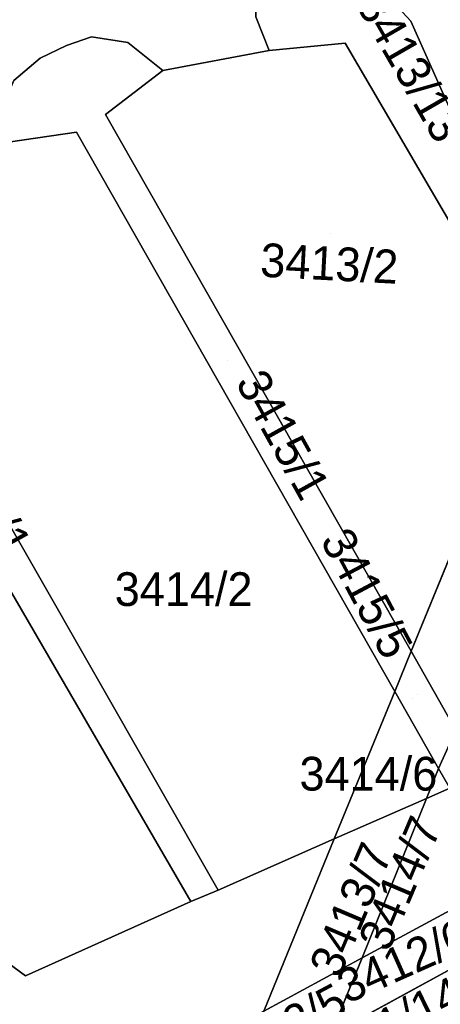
# Model space of a CAD drawing. Extents: x -262715 to -259381, y -1237238 to -1231182.
# Drawn here: x -261713 to -261688.1, y -1236208.9 to -1236150.5 of the extents above; entities that cross this region are included whole.
import ezdxf

# ---------------------------------------------------------------- set-up
doc = ezdxf.new("R2010")
doc.units = 0
for name, color, linetype in [('body_kn', 7, 'Continuous'), ('kladpar_druhypozemkov', 7, 'Continuous'), ('kladpar_hranice', 7, 'Continuous'), ('kladpar_parcelnecisla', 7, 'Continuous'), ('kladpar_plochy', 7, 'Continuous'), ('kladpar_sipky', 7, 'Continuous')]:
    doc.layers.add(name, color=color, linetype=linetype)

msp = doc.modelspace()

# ---------------------------------------------------------------- linework, layer by layer
at = {"layer": 'body_kn'}
for p, q in [((-261689.83, -1236150.59), (-261689.83, -1236150.59)), ((-261689.83, -1236150.59), (-261689.83, -1236150.59)), ((-261708.78, -1236151.52), (-261708.78, -1236151.52)), ((-261710.28, -1236152.03), (-261710.28, -1236152.03)), ((-261706.64, -1236151.87), (-261706.64, -1236151.87)), ((-261698.24, -1236152.33), (-261698.24, -1236152.33)), ((-261698.24, -1236152.33), (-261698.24, -1236152.33)), ((-261693.74, -1236151.9), (-261693.74, -1236151.9)), ((-261711.83, -1236152.8), (-261711.83, -1236152.8)), ((-261704.55, -1236153.52), (-261704.55, -1236153.52)), ((-261707.96, -1236156.14), (-261707.96, -1236156.14)), ((-261707.96, -1236156.14), (-261707.96, -1236156.14)), ((-261709.68, -1236157.18), (-261709.68, -1236157.18)), ((-261709.68, -1236157.18), (-261709.68, -1236157.18)), ((-261689.82, -1236187.98), (-261689.82, -1236187.98)), ((-261689.82, -1236187.98), (-261689.82, -1236187.98)), ((-261690.79, -1236190.36), (-261690.79, -1236190.36)), ((-261690.79, -1236190.36), (-261690.79, -1236190.36)), ((-261688.19, -1236194.93), (-261688.19, -1236194.93)), ((-261688.19, -1236194.93), (-261688.19, -1236194.93)), ((-261688.91, -1236196.71), (-261688.91, -1236196.71)), ((-261694.38, -1236199.11), (-261694.38, -1236199.11)), ((-261701.26, -1236202.14), (-261701.26, -1236202.14)), ((-261702.89, -1236202.83), (-261702.89, -1236202.83)), ((-261702.89, -1236202.83), (-261702.89, -1236202.83)), ((-261692.72, -1236206.17), (-261692.72, -1236206.17)), ((-261692.72, -1236206.17), (-261692.72, -1236206.17)), ((-261712.7, -1236207.24), (-261712.7, -1236207.24))]:
    msp.add_line(p, q, dxfattribs=at)
at = {"layer": 'kladpar_druhypozemkov'}
for p, q in [((-261694.63, -1236163.2), (-261694.63, -1236163.2)), ((-261700.7, -1236170.72), (-261700.7, -1236170.72)), ((-261702.7, -1236183.79), (-261702.7, -1236183.79)), ((-261689.45, -1236190.56), (-261689.45, -1236190.56)), ((-261690.9, -1236194.39), (-261690.9, -1236194.39)), ((-261695.08, -1236204.41), (-261695.08, -1236204.41)), ((-261689.75, -1236205.96), (-261689.75, -1236205.96))]:
    msp.add_line(p, q, dxfattribs=at)
at = {"layer": 'kladpar_hranice'}
for p, q in [((-261707.96, -1236156.14), (-261689.82, -1236187.98)), ((-261709.68, -1236157.18), (-261690.79, -1236190.36)), ((-261724.33, -1236165.93), (-261702.89, -1236202.83)), ((-261689.82, -1236187.98), (-261682.74, -1236170.7)), ((-261682.74, -1236170.7), (-261689.82, -1236187.98)), ((-261690.79, -1236190.36), (-261689.82, -1236187.98)), ((-261689.82, -1236187.98), (-261690.79, -1236190.36)), ((-261689.82, -1236187.98), (-261687.16, -1236192.66)), ((-261687.16, -1236192.66), (-261689.82, -1236187.98)), ((-261694.38, -1236199.11), (-261690.79, -1236190.36)), ((-261690.79, -1236190.36), (-261694.38, -1236199.11)), ((-261688.19, -1236194.93), (-261690.79, -1236190.36)), ((-261690.79, -1236190.36), (-261688.19, -1236194.93)), ((-261688.19, -1236194.93), (-261687.16, -1236192.66)), ((-261687.16, -1236192.66), (-261688.19, -1236194.93)), ((-261688.91, -1236196.71), (-261688.19, -1236194.93)), ((-261688.19, -1236194.93), (-261688.91, -1236196.71)), ((-261688.91, -1236196.71), (-261694.38, -1236199.11)), ((-261694.38, -1236199.11), (-261688.91, -1236196.71)), ((-261692.72, -1236206.17), (-261688.91, -1236196.71)), ((-261688.91, -1236196.71), (-261692.72, -1236206.17)), ((-261698.56, -1236209.32), (-261694.38, -1236199.11)), ((-261694.38, -1236199.11), (-261698.56, -1236209.32)), ((-261684.25, -1236201.59), (-261692.72, -1236206.17)), ((-261692.72, -1236206.17), (-261684.25, -1236201.59)), ((-261692.72, -1236206.17), (-261698.56, -1236209.32)), ((-261698.56, -1236209.32), (-261692.72, -1236206.17)), ((-261686.17, -1236206.12), (-261694.59, -1236210.71)), ((-261694.59, -1236210.71), (-261686.17, -1236206.12)), ((-261694.59, -1236210.71), (-261692.72, -1236206.17)), ((-261692.72, -1236206.17), (-261694.59, -1236210.71))]:
    msp.add_line(p, q, dxfattribs=at)
for points in [[(-261682.74, -1236170.7), (-261693.74, -1236151.9), (-261698.24, -1236152.33), (-261699.03, -1236150.33), (-261699.01, -1236148.98), (-261698.09, -1236147.55), (-261696.52, -1236146.9), (-261694.45, -1236147), (-261692.77, -1236147.67), (-261691.31, -1236148.98), (-261689.83, -1236150.59)], [(-261681.78, -1236168.36), (-261682.22, -1236167.68), (-261689.83, -1236150.59), (-261691.31, -1236148.98), (-261692.77, -1236147.67), (-261694.45, -1236147), (-261696.52, -1236146.9), (-261698.09, -1236147.55), (-261699.01, -1236148.98), (-261699.03, -1236150.33), (-261698.24, -1236152.33)], [(-261689.83, -1236150.59), (-261682.22, -1236167.68), (-261681.78, -1236168.36)], [(-261698.24, -1236152.33), (-261704.55, -1236153.52), (-261706.64, -1236151.87), (-261708.78, -1236151.52), (-261710.28, -1236152.03), (-261711.83, -1236152.8), (-261713.4, -1236154.11), (-261714.05, -1236155.64), (-261714.42, -1236157.88), (-261720.4, -1236160.17), (-261721.7, -1236158.78)], [(-261690.79, -1236190.36), (-261709.68, -1236157.18), (-261714.42, -1236157.88), (-261714.05, -1236155.64), (-261713.4, -1236154.11), (-261711.83, -1236152.8), (-261710.28, -1236152.03), (-261708.78, -1236151.52), (-261706.64, -1236151.87), (-261704.55, -1236153.52), (-261707.96, -1236156.14)], [(-261689.82, -1236187.98), (-261707.96, -1236156.14), (-261704.55, -1236153.52), (-261698.24, -1236152.33), (-261693.74, -1236151.9), (-261682.74, -1236170.7)], [(-261694.38, -1236199.11), (-261701.26, -1236202.14), (-261723.41, -1236163.43), (-261723.79, -1236162.76), (-261722.92, -1236162.09), (-261720.4, -1236160.17), (-261714.42, -1236157.88), (-261709.68, -1236157.18)], [(-261723.41, -1236163.43), (-261701.26, -1236202.14), (-261702.89, -1236202.83), (-261724.33, -1236165.93)], [(-261702.89, -1236202.83), (-261712.7, -1236207.24), (-261721.67, -1236200.65), (-261731.01, -1236184.09)], [(-261731.01, -1236184.09), (-261721.67, -1236200.65), (-261712.7, -1236207.24), (-261702.89, -1236202.83), (-261701.26, -1236202.14), (-261694.38, -1236199.11)], [(-261687.16, -1236192.66), (-261685.66, -1236195.28), (-261687.52, -1236196.1), (-261688.19, -1236194.93)], [(-261688.91, -1236196.71), (-261687.52, -1236196.1), (-261685.66, -1236195.28), (-261680.62, -1236193.03)], [(-261688.19, -1236194.93), (-261687.52, -1236196.1), (-261688.91, -1236196.71)]]:
    msp.add_lwpolyline(points, dxfattribs=at)
at = {"layer": 'kladpar_plochy'}
for points in [[(-261686.51, -1236143.83), (-261677.84, -1236158.72), (-261681.78, -1236168.36), (-261682.22, -1236167.68), (-261689.83, -1236150.59), (-261691.31, -1236148.98)], [(-261699.03, -1236150.33), (-261698.24, -1236152.33), (-261704.55, -1236153.52), (-261706.64, -1236151.87), (-261708.78, -1236151.52), (-261710.28, -1236152.03), (-261711.83, -1236152.8), (-261713.4, -1236154.11)]]:
    msp.add_lwpolyline(points, dxfattribs=at)
for points in [[(-261689.83, -1236150.59), (-261682.22, -1236167.68), (-261681.78, -1236168.36), (-261682.74, -1236170.7), (-261693.74, -1236151.9), (-261698.24, -1236152.33), (-261699.03, -1236150.33), (-261699.01, -1236148.98), (-261698.09, -1236147.55), (-261696.52, -1236146.9), (-261694.45, -1236147), (-261692.77, -1236147.67), (-261691.31, -1236148.98)], [(-261707.96, -1236156.14), (-261689.82, -1236187.98), (-261690.79, -1236190.36), (-261709.68, -1236157.18), (-261714.42, -1236157.88), (-261714.05, -1236155.64), (-261713.4, -1236154.11), (-261711.83, -1236152.8), (-261710.28, -1236152.03), (-261708.78, -1236151.52), (-261706.64, -1236151.87), (-261704.55, -1236153.52)], [(-261689.82, -1236187.98), (-261707.96, -1236156.14), (-261704.55, -1236153.52), (-261698.24, -1236152.33), (-261693.74, -1236151.9), (-261682.74, -1236170.7)], [(-261709.68, -1236157.18), (-261690.79, -1236190.36), (-261694.38, -1236199.11), (-261701.26, -1236202.14), (-261723.41, -1236163.43), (-261723.79, -1236162.76), (-261722.92, -1236162.09), (-261720.4, -1236160.17), (-261714.42, -1236157.88)], [(-261723.41, -1236163.43), (-261701.26, -1236202.14), (-261702.89, -1236202.83), (-261724.33, -1236165.93)], [(-261702.89, -1236202.83), (-261712.7, -1236207.24), (-261721.67, -1236200.65), (-261731.01, -1236184.09), (-261724.33, -1236165.93)], [(-261687.16, -1236192.66), (-261689.82, -1236187.98), (-261682.74, -1236170.7), (-261680.03, -1236175.35)], [(-261698.56, -1236209.32), (-261710.81, -1236215.95), (-261712.32, -1236216.49), (-261714.08, -1236216.26), (-261716.19, -1236215.52), (-261717.5, -1236213.76), (-261732.34, -1236187.71), (-261731.01, -1236184.09), (-261721.67, -1236200.65), (-261712.7, -1236207.24), (-261702.89, -1236202.83), (-261701.26, -1236202.14), (-261694.38, -1236199.11)], [(-261689.82, -1236187.98), (-261687.16, -1236192.66), (-261688.19, -1236194.93), (-261690.79, -1236190.36)], [(-261690.79, -1236190.36), (-261688.19, -1236194.93), (-261688.91, -1236196.71), (-261694.38, -1236199.11)], [(-261687.16, -1236192.66), (-261685.66, -1236195.28), (-261687.52, -1236196.1), (-261688.19, -1236194.93)], [(-261684.25, -1236201.59), (-261692.72, -1236206.17), (-261688.91, -1236196.71), (-261687.52, -1236196.1), (-261685.66, -1236195.28), (-261680.62, -1236193.03)], [(-261688.19, -1236194.93), (-261687.52, -1236196.1), (-261688.91, -1236196.71)], [(-261692.72, -1236206.17), (-261698.56, -1236209.32), (-261694.38, -1236199.11), (-261688.91, -1236196.71)], [(-261686.17, -1236206.12), (-261694.59, -1236210.71), (-261692.72, -1236206.17), (-261684.25, -1236201.59)], [(-261694.59, -1236210.71), (-261700.43, -1236213.89), (-261698.56, -1236209.32), (-261692.72, -1236206.17)], [(-261687.98, -1236210.38), (-261696.39, -1236215.08), (-261694.59, -1236210.71), (-261686.17, -1236206.12)]]:
    msp.add_lwpolyline(points, close=True, dxfattribs=at)
at = {"layer": 'kladpar_sipky'}
for p, q in [((-261689.72, -1236190.8), (-261689.72, -1236190.8)), ((-261688.26, -1236196.16), (-261688.26, -1236196.16))]:
    msp.add_line(p, q, dxfattribs=at)

# ---------------------------------------------------------------- texts
at = {"layer": 'kladpar_parcelnecisla'}
for s, rotation, p in [('3413/13', 300, (-261693.131, -1236149.611)), ('3413/2', 357, (-261698.808, -1236165.751)), ('3415/1', 299, (-261700.275, -1236172.031)), ('3414/1', 299, (-261717.979, -1236175.41)), ('3415/5', 298, (-261695.237, -1236181.391)), ('3414/2', 360, (-261707.41, -1236185.29)), ('3414/7', 67, (-261691.166, -1236205.889)), ('3413/7', 67, (-261694.076, -1236207.453)), ('3412/6', 24, (-261693.623, -1236208.917)), ('3411/14', 26, (-261695.238, -1236213.217)), ('3412/5', 28, (-261700.667, -1236213.182))]:
    msp.add_text(s, height=2, rotation=rotation, dxfattribs=at).set_placement(p)
msp.add_text('3414/6', height=2, dxfattribs=at).set_placement((-261696.443, -1236196.24))

doc.saveas('drawing.dxf')
